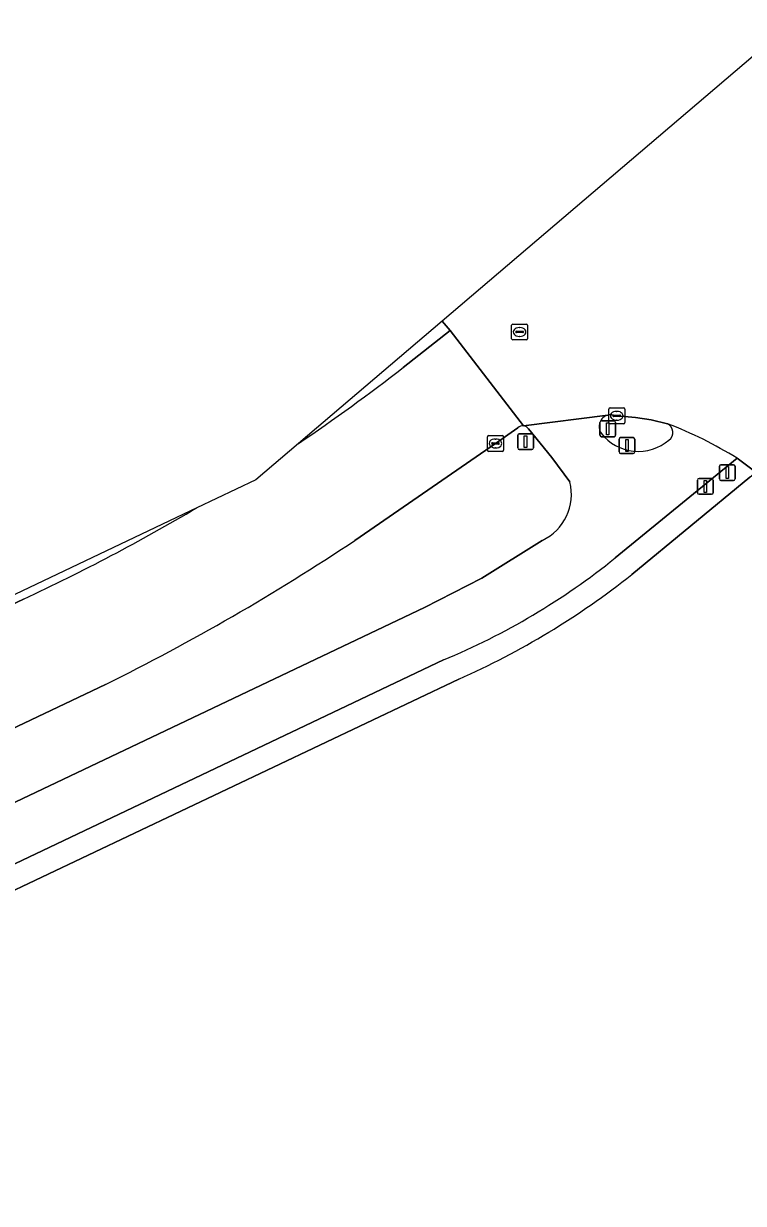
# Model space of a CAD drawing. Extents: x 155018 to 156648, y 383979 to 385733.
# Drawn here: x 155654 to 155699.4, y 385629.3 to 385703.7 of the extents above; entities that cross this region are included whole.
import ezdxf

# ---------------------------------------------------------------- set-up
doc = ezdxf.new("R2010")
doc.units = 0
for name, color, linetype in [('IMGEO_Berm_gesloten', 7, 'Continuous'), ('IMGEO_Berm_groen', 7, 'Continuous'), ('IMGEO_Drukknoppaal', 7, 'Continuous'), ('IMGEO_Fietspad_gesloten', 7, 'Continuous'), ('IMGEO_Gemengd_bos', 7, 'Continuous'), ('IMGEO_Kolk', 7, 'Continuous'), ('IMGEO_Rijbaan_lokaal_gesloten', 7, 'Continuous'), ('IMGEO_Rioolput', 7, 'Continuous'), ('IMGEO_Verkeerseiland_gesloten', 7, 'Continuous'), ('IMGEO_Verkeersregelinstallatiepaal', 7, 'Continuous'), ('IMGEO_Voetpad_open', 7, 'Continuous')]:
    doc.layers.add(name, color=color, linetype=linetype)

msp = doc.modelspace()

# ---------------------------------------------------------------- linework, layer by layer
at = {"layer": 'IMGEO_Berm_gesloten'}
for points in [[(155680.364, 385684.938), (155671.29, 385677.213)], [(155677.902, 385682.005), (155680.87, 385684.34), (155680.364, 385684.938)], [(155664.877, 385673.155), (155614.239, 385649.054)], [(155614.239, 385649.054), (155614.441, 385648.641), (155653.95, 385667.402)]]:
    msp.add_lwpolyline(points, dxfattribs=at)
for start, end in [(304.06298, 307.79897), (294.94049, 300.59108)]:
    msp.add_arc((155601.13, 385780.982), 125.261, start, end, dxfattribs=at)
at = {"layer": 'IMGEO_Berm_groen'}
for points in [[(155685.147, 385678.213), (155683.731, 385677.216), (155674.861, 385671.101)], [(155688.422, 385674.789), (155687.287, 385676.332), (155685.817, 385678.145)], [(155617.226, 385637.293), (155618.145, 385637.82), (155679.248, 385666.876), (155682.866, 385668.711), (155686.68, 385671.102)], [(155659.112, 385662.003), (155622.726, 385644.725)]]:
    msp.add_lwpolyline(points, dxfattribs=at)
for centre, radius, start, end in [((155685.452, 385677.892), 0.443, 84.93175, 133.52959), ((155685.456, 385677.897), 0.437, 42.58491, 85.4084), ((155685.434, 385677.873), 0.47, 35.31961, 42.86811), ((155685.332, 385673.994), 3.191, 294.99476, 14.4265), ((155595.058, 385791.063), 144.081, 296.39573, 303.63324)]:
    msp.add_arc(centre, radius, start, end, dxfattribs=at)
at = {"layer": 'IMGEO_Drukknoppaal'}
for p, q in [((155696.478, 385674.108), (155696.478, 385674.908)), ((155696.478, 385674.908), (155696.478, 385674.108)), ((155696.578, 385675.008), (155697.368, 385675.008)), ((155697.368, 385675.008), (155696.578, 385675.008)), ((155697.468, 385674.908), (155697.468, 385674.108)), ((155697.468, 385674.108), (155697.468, 385674.908)), ((155697.368, 385674.008), (155696.578, 385674.008)), ((155696.578, 385674.008), (155697.368, 385674.008))]:
    msp.add_line(p, q, dxfattribs=at)
msp.add_lwpolyline([(155696.898, 385674.883), (155697.048, 385674.883), (155697.048, 385674.133), (155696.898, 385674.133), (155696.898, 385674.883)], dxfattribs=at)
for centre, start, end in [((155696.578, 385674.908), 90, 180), ((155696.578, 385674.908), 90, 180), ((155697.368, 385674.908), 0, 90), ((155697.368, 385674.908), 360, 90), ((155696.578, 385674.108), 180, 270), ((155696.578, 385674.108), 180, 270), ((155697.368, 385674.108), 270, 0), ((155697.368, 385674.108), 270, 0)]:
    msp.add_arc(centre, 0.1, start, end, dxfattribs=at)
at = {"layer": 'IMGEO_Fietspad_gesloten'}
for points in [[(155690.827, 385679.003), (155685.491, 385678.333)], [(155685.817, 385678.145), (155687.287, 385676.332), (155688.422, 385674.789)], [(155691.286, 385669.996), (155698.978, 385676.29)], [(155686.68, 385671.102), (155682.866, 385668.711), (155679.248, 385666.876), (155618.145, 385637.82), (155617.226, 385637.293)], [(155616.004, 385632.754), (155619.831, 385634.722), (155680.442, 385663.557)]]:
    msp.add_lwpolyline(points, dxfattribs=at)
for centre, radius, start, end in [((155691.002, 385678.286), 0.738, 103.69887, 215.00205), ((155685.456, 385677.897), 0.437, 42.58491, 85.4084), ((155685.434, 385677.873), 0.47, 35.31961, 42.86811), ((155685.174, 385653.899), 26.304, 58.34611, 69.03619), ((155694.319, 385677.919), 0.605, 306.51724, 63.92182), ((155692.742, 385679.687), 2.972, 217.88857, 310.66904), ((155685.332, 385673.994), 3.191, 294.99476, 14.4265), ((155663.485, 385704.466), 44.284, 292.51472, 308.88766)]:
    msp.add_arc(centre, radius, start, end, dxfattribs=at)
at = {"layer": 'IMGEO_Gemengd_bos'}
for points in [[(155699.773, 385675.089), (155692.332, 385668.953)], [(155681.417, 385662.352), (155619.998, 385633.183), (155616.246, 385631.344), (155616.816, 385629.718), (155617.715, 385627.705), (155618.11, 385626.851), (155623.345, 385615.556), (155629.78, 385621.92), (155631.56, 385613.609), (155650.495, 385604.195), (155665.283, 385589.775), (155733.219, 385521.321), (155755.112, 385500)]]:
    msp.add_lwpolyline(points, dxfattribs=at)
msp.add_arc((155661.291, 385707.955), 49.847, 293.81285, 308.51523, dxfattribs=at)
at = {"layer": 'IMGEO_Kolk'}
for p, q in [((155690.882, 385678.537), (155690.882, 385679.389)), ((155690.957, 385679.463), (155691.809, 385679.463)), ((155691.141, 385678.957), (155691.141, 385678.969)), ((155691.579, 385678.92), (155691.181, 385678.92)), ((155691.184, 385679.006), (155691.582, 385679.006)), ((155691.37, 385679.243), (155691.395, 385679.243)), ((155691.625, 385678.969), (155691.625, 385678.957)), ((155691.883, 385679.389), (155691.883, 385678.537)), ((155691.809, 385678.463), (155690.957, 385678.463)), ((155691.393, 385678.683), (155691.368, 385678.683)), ((155683.23, 385676.79), (155683.23, 385677.642)), ((155683.305, 385677.716), (155684.157, 385677.716)), ((155683.718, 385677.496), (155683.743, 385677.496)), ((155684.231, 385677.642), (155684.231, 385676.79)), ((155684.157, 385676.716), (155683.305, 385676.716)), ((155683.489, 385677.21), (155683.489, 385677.222)), ((155683.927, 385677.173), (155683.529, 385677.173)), ((155683.532, 385677.259), (155683.93, 385677.259)), ((155683.741, 385676.936), (155683.716, 385676.936)), ((155683.973, 385677.222), (155683.973, 385677.21))]:
    msp.add_line(p, q, dxfattribs=at)
for points in [[(155690.882, 385678.537), (155690.882, 385679.389)], [(155690.957, 385679.463), (155691.809, 385679.463)], [(155691.883, 385679.389), (155691.883, 385678.537)], [(155691.809, 385678.463), (155690.957, 385678.463)], [(155683.23, 385676.79), (155683.23, 385677.642)], [(155683.305, 385677.716), (155684.157, 385677.716)], [(155684.231, 385677.642), (155684.231, 385676.79)], [(155684.157, 385676.716), (155683.305, 385676.716)]]:
    msp.add_lwpolyline(points, dxfattribs=at)
for centre, radius, start, end in [((155690.959, 385679.387), 0.0765, 91.55205, 178.44795), ((155690.959, 385679.387), 0.0765, 91.55205, 178.44795), ((155691.181, 385678.966), 0.0403, 85.87752, 175.75265), ((155691.178, 385678.956), 0.0366, 178.93798, 274.71019), ((155691.582, 385678.963), 0.043, 264.86636, 352.45326), ((155691.586, 385678.968), 0.0386, 1.73085, 96.63898), ((155691.807, 385679.387), 0.0765, 1.55205, 88.44795), ((155691.807, 385679.387), 0.0765, 1.55205, 88.44795), ((155690.959, 385678.539), 0.0765, 181.55205, 268.44795), ((155690.959, 385678.539), 0.0765, 181.55205, 268.44795), ((155691.807, 385678.539), 0.0765, 271.55205, 358.44795), ((155691.807, 385678.539), 0.0765, 271.55205, 358.44795), ((155683.307, 385677.64), 0.0765, 91.55205, 178.44795), ((155683.307, 385677.64), 0.0765, 91.55205, 178.44795), ((155684.155, 385677.64), 0.0765, 1.55205, 88.44795), ((155684.155, 385677.64), 0.0765, 1.55205, 88.44795), ((155683.307, 385676.792), 0.0765, 181.55205, 268.44795), ((155683.307, 385676.792), 0.0765, 181.55205, 268.44795), ((155683.529, 385677.219), 0.0403, 85.87752, 175.75265), ((155683.526, 385677.209), 0.0366, 178.93798, 274.71019), ((155683.93, 385677.216), 0.043, 264.86636, 352.45326), ((155683.934, 385677.221), 0.0386, 1.73085, 96.63898), ((155684.155, 385676.792), 0.0765, 271.55205, 358.44795), ((155684.155, 385676.792), 0.0765, 271.55205, 358.44795)]:
    msp.add_arc(centre, radius, start, end, dxfattribs=at)
for centre, major_axis, ratio, start_param, end_param in [((155691.369, 385678.963), (-0.387, 0.002), 0.722429, 4.712389, 7.853982), ((155691.394, 385678.963), (-0.39, 0.002), 0.717154, 1.570796, 4.712389), ((155683.717, 385677.216), (-0.387, 0.002), 0.722429, 4.712389, 7.853982), ((155683.742, 385677.216), (-0.39, 0.002), 0.717154, 1.570796, 4.712389)]:
    msp.add_ellipse(centre, major_axis=major_axis, ratio=ratio, start_param=start_param, end_param=end_param, dxfattribs=at)
at = {"layer": 'IMGEO_Rijbaan_lokaal_gesloten'}
for points in [[(155710.857, 385694.81), (155710.084, 385694.162), (155702.416, 385703.711), (155680.364, 385684.938)], [(155680.364, 385684.938), (155680.87, 385684.34), (155685.491, 385678.333), (155690.827, 385679.003)], [(155685.491, 385678.333), (155680.87, 385684.34), (155677.902, 385682.005)], [(155698.978, 385676.29), (155700.167, 385675.414), (155704.503, 385679.083), (155703.576, 385680.222)], [(155691.074, 385679.02), (155691.383, 385678.963), (155692.561, 385678.86), (155693.563, 385678.703), (155694.585, 385678.462)], [(155674.861, 385671.101), (155683.731, 385677.216), (155685.147, 385678.213)], [(155671.29, 385677.213), (155668.609, 385674.931), (155664.877, 385673.155)], [(155653.95, 385667.402), (155614.441, 385648.641), (155614.239, 385649.054)], [(155622.726, 385644.725), (155659.112, 385662.003)]]:
    msp.add_lwpolyline(points, dxfattribs=at)
for centre, radius, start, end in [((155601.13, 385780.982), 125.261, 304.06298, 307.79897), ((155691, 385678.289), 0.734, 84.23202, 103.64243), ((155685.452, 385677.892), 0.443, 84.93175, 133.52959), ((155685.174, 385653.899), 26.304, 58.34611, 69.03619), ((155601.13, 385780.982), 125.261, 294.94049, 300.59108), ((155595.058, 385791.063), 144.081, 296.39573, 303.63324)]:
    msp.add_arc(centre, radius, start, end, dxfattribs=at)
at = {"layer": 'IMGEO_Rioolput'}
for p, q in [((155684.825, 385684.752), (155685.677, 385684.752)), ((155684.75, 385683.826), (155684.75, 385684.678)), ((155685.009, 385684.246), (155685.009, 385684.258)), ((155685.447, 385684.209), (155685.049, 385684.209)), ((155685.052, 385684.295), (155685.45, 385684.295)), ((155685.238, 385684.532), (155685.263, 385684.532)), ((155685.493, 385684.258), (155685.493, 385684.246)), ((155685.751, 385684.678), (155685.751, 385683.826)), ((155685.677, 385683.752), (155684.825, 385683.752)), ((155685.261, 385683.972), (155685.236, 385683.972))]:
    msp.add_line(p, q, dxfattribs=at)
for points in [[(155684.825, 385684.752), (155685.677, 385684.752)], [(155684.75, 385683.826), (155684.75, 385684.678)], [(155685.751, 385684.678), (155685.751, 385683.826)], [(155685.677, 385683.752), (155684.825, 385683.752)]]:
    msp.add_lwpolyline(points, dxfattribs=at)
for centre, radius, start, end in [((155684.827, 385684.676), 0.0765, 91.55205, 178.44795), ((155684.827, 385684.676), 0.0765, 91.55205, 178.44795), ((155685.675, 385684.676), 0.0765, 1.55205, 88.44795), ((155685.675, 385684.676), 0.0765, 1.55205, 88.44795), ((155685.049, 385684.255), 0.0403, 85.87752, 175.75265), ((155685.046, 385684.245), 0.0366, 178.93798, 274.71019), ((155685.45, 385684.252), 0.043, 264.86636, 352.45326), ((155685.454, 385684.257), 0.0386, 1.73085, 96.63898), ((155684.827, 385683.828), 0.0765, 181.55205, 268.44795), ((155684.827, 385683.828), 0.0765, 181.55205, 268.44795), ((155685.675, 385683.828), 0.0765, 271.55205, 358.44795), ((155685.675, 385683.828), 0.0765, 271.55205, 358.44795)]:
    msp.add_arc(centre, radius, start, end, dxfattribs=at)
for centre, major_axis, ratio, start_param, end_param in [((155685.237, 385684.252), (-0.387, 0.002), 0.722429, 4.712389, 7.853982), ((155685.262, 385684.252), (-0.39, 0.002), 0.717154, 1.570796, 4.712389)]:
    msp.add_ellipse(centre, major_axis=major_axis, ratio=ratio, start_param=start_param, end_param=end_param, dxfattribs=at)
at = {"layer": 'IMGEO_Verkeerseiland_gesloten'}
msp.add_lwpolyline([(155694.585, 385678.462), (155693.563, 385678.703), (155692.561, 385678.86), (155691.383, 385678.963), (155691.074, 385679.02)], dxfattribs=at)
for centre, radius, start, end in [((155691.002, 385678.286), 0.738, 103.69887, 215.00205), ((155691, 385678.289), 0.734, 84.23202, 103.64243), ((155694.319, 385677.919), 0.605, 306.51724, 63.92182), ((155692.742, 385679.687), 2.972, 217.88857, 310.66904)]:
    msp.add_arc(centre, radius, start, end, dxfattribs=at)
at = {"layer": 'IMGEO_Verkeersregelinstallatiepaal'}
for p, q in [((155690.322, 385677.744), (155690.322, 385678.544)), ((155690.322, 385678.544), (155690.322, 385677.744)), ((155690.422, 385678.644), (155691.212, 385678.644)), ((155691.212, 385678.644), (155690.422, 385678.644)), ((155691.312, 385678.544), (155691.312, 385677.744)), ((155691.312, 385677.744), (155691.312, 385678.544)), ((155685.13, 385676.931), (155685.13, 385677.731)), ((155685.13, 385677.731), (155685.13, 385676.931)), ((155685.23, 385677.831), (155686.02, 385677.831)), ((155686.02, 385677.831), (155685.23, 385677.831)), ((155686.12, 385677.731), (155686.12, 385676.931)), ((155686.12, 385676.931), (155686.12, 385677.731)), ((155691.212, 385677.644), (155690.422, 385677.644)), ((155690.422, 385677.644), (155691.212, 385677.644)), ((155691.527, 385676.686), (155691.527, 385677.486)), ((155691.527, 385677.486), (155691.527, 385676.686)), ((155691.627, 385677.586), (155692.417, 385677.586)), ((155692.417, 385677.586), (155691.627, 385677.586)), ((155692.517, 385677.486), (155692.517, 385676.686)), ((155692.517, 385676.686), (155692.517, 385677.486)), ((155686.02, 385676.831), (155685.23, 385676.831)), ((155685.23, 385676.831), (155686.02, 385676.831)), ((155692.417, 385676.586), (155691.627, 385676.586)), ((155691.627, 385676.586), (155692.417, 385676.586)), ((155697.958, 385675.879), (155698.748, 385675.879)), ((155698.748, 385675.879), (155697.958, 385675.879)), ((155697.858, 385674.979), (155697.858, 385675.779)), ((155697.858, 385675.779), (155697.858, 385674.979)), ((155698.848, 385675.779), (155698.848, 385674.979)), ((155698.848, 385674.979), (155698.848, 385675.779)), ((155698.748, 385674.879), (155697.958, 385674.879)), ((155697.958, 385674.879), (155698.748, 385674.879))]:
    msp.add_line(p, q, dxfattribs=at)
for points in [[(155690.742, 385678.519), (155690.892, 385678.519), (155690.892, 385677.769), (155690.742, 385677.769), (155690.742, 385678.519)], [(155685.55, 385677.706), (155685.7, 385677.706), (155685.7, 385676.956), (155685.55, 385676.956), (155685.55, 385677.706)], [(155691.947, 385677.461), (155692.097, 385677.461), (155692.097, 385676.711), (155691.947, 385676.711), (155691.947, 385677.461)], [(155698.278, 385675.754), (155698.428, 385675.754), (155698.428, 385675.004), (155698.278, 385675.004), (155698.278, 385675.754)]]:
    msp.add_lwpolyline(points, dxfattribs=at)
for centre, start, end in [((155690.422, 385678.544), 90, 180), ((155690.422, 385678.544), 90, 180), ((155691.212, 385678.544), 0, 90), ((155691.212, 385678.544), 360, 90), ((155685.23, 385677.731), 90, 180), ((155685.23, 385677.731), 90, 180), ((155686.02, 385677.731), 0, 90), ((155686.02, 385677.731), 360, 90), ((155690.422, 385677.744), 180, 270), ((155690.422, 385677.744), 180, 270), ((155691.212, 385677.744), 270, 0), ((155691.212, 385677.744), 270, 0), ((155691.627, 385677.486), 90, 180), ((155691.627, 385677.486), 90, 180), ((155692.417, 385677.486), 0, 90), ((155692.417, 385677.486), 360, 90), ((155685.23, 385676.931), 180, 270), ((155685.23, 385676.931), 180, 270), ((155686.02, 385676.931), 270, 0), ((155686.02, 385676.931), 270, 0), ((155691.627, 385676.686), 180, 270), ((155691.627, 385676.686), 180, 270), ((155692.417, 385676.686), 270, 0), ((155692.417, 385676.686), 270, 0), ((155697.958, 385675.779), 90, 180), ((155697.958, 385675.779), 90, 180), ((155698.748, 385675.779), 0, 90), ((155698.748, 385675.779), 360, 90), ((155697.958, 385674.979), 180, 270), ((155697.958, 385674.979), 180, 270), ((155698.748, 385674.979), 270, 0), ((155698.748, 385674.979), 270, 0)]:
    msp.add_arc(centre, 0.1, start, end, dxfattribs=at)
at = {"layer": 'IMGEO_Voetpad_open'}
for points in [[(155699.773, 385675.089), (155700.167, 385675.414), (155698.978, 385676.29), (155691.286, 385669.996)], [(155692.332, 385668.953), (155699.773, 385675.089)], [(155680.442, 385663.557), (155619.831, 385634.722), (155616.004, 385632.754)], [(155616.246, 385631.344), (155619.998, 385633.183), (155681.417, 385662.352)]]:
    msp.add_lwpolyline(points, dxfattribs=at)
for centre, radius, start, end in [((155663.485, 385704.466), 44.284, 292.51472, 308.88766), ((155661.291, 385707.955), 49.847, 293.81285, 308.51523)]:
    msp.add_arc(centre, radius, start, end, dxfattribs=at)

doc.saveas('drawing.dxf')
